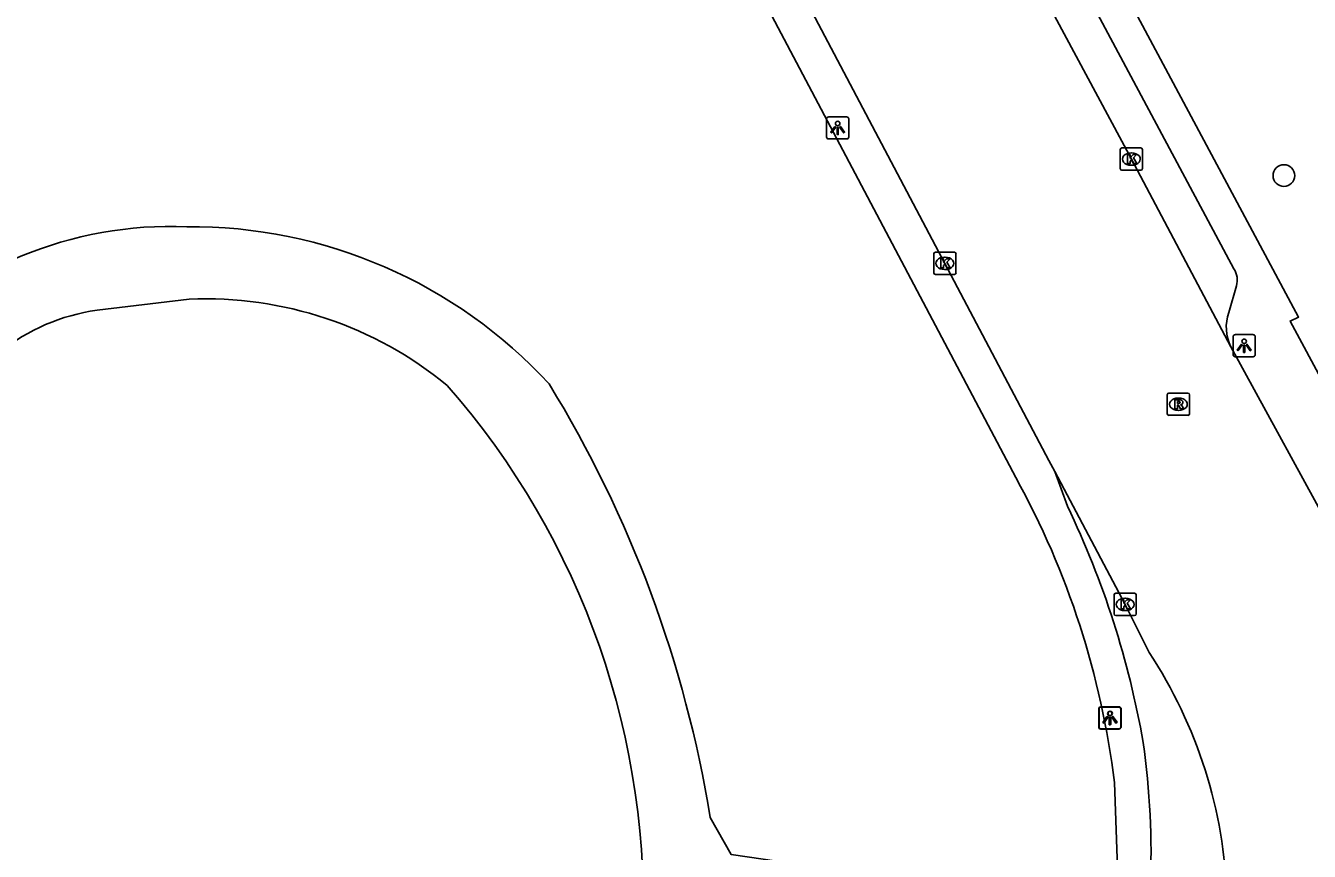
# Model space of a CAD drawing. Extents: x 158797 to 159887, y 384318 to 385255.
# Drawn here: x 159763.1 to 159820.9, y 384535.7 to 384572.9 of the extents above; entities that cross this region are included whole.
import ezdxf

# ---------------------------------------------------------------- set-up
doc = ezdxf.new("R2010")
doc.units = 0
for name, color, linetype in [('IMGEO_Boom', 7, 'Continuous'), ('IMGEO_Kolk', 7, 'Continuous'), ('IMGEO_Lichtpunt', 7, 'Continuous'), ('IMGEO_Rijbaan_lokaal_open', 7, 'Continuous'), ('IMGEO_Rioolput', 7, 'Continuous'), ('IMGEO_Voetpad_halfverhard', 7, 'Continuous'), ('IMGEO_Voetpad_open', 7, 'Continuous')]:
    doc.layers.add(name, color=color, linetype=linetype)

msp = doc.modelspace()

# ---------------------------------------------------------------- linework, layer by layer
at = {"layer": 'IMGEO_Boom'}
msp.add_circle((159819.765, 384566.171), 0.489, dxfattribs=at)
at = {"layer": 'IMGEO_Kolk'}
for p, q in [((159812.392, 384566.491), (159812.392, 384567.343)), ((159812.467, 384567.417), (159813.319, 384567.417)), ((159813.393, 384567.343), (159813.393, 384566.491)), ((159812.88, 384567.197), (159812.905, 384567.197)), ((159813.319, 384566.417), (159812.467, 384566.417)), ((159812.903, 384566.637), (159812.878, 384566.637)), ((159804.064, 384562.718), (159804.916, 384562.718)), ((159803.989, 384561.792), (159803.989, 384562.644)), ((159804.477, 384562.498), (159804.502, 384562.498)), ((159804.99, 384562.644), (159804.99, 384561.792)), ((159804.916, 384561.718), (159804.064, 384561.718)), ((159804.5, 384561.938), (159804.475, 384561.938)), ((159812.112, 384546.423), (159812.112, 384547.275)), ((159812.187, 384547.349), (159813.039, 384547.349)), ((159812.6, 384547.129), (159812.625, 384547.129)), ((159813.113, 384547.275), (159813.113, 384546.423)), ((159812.623, 384546.569), (159812.598, 384546.569)), ((159813.039, 384546.349), (159812.187, 384546.349))]:
    msp.add_line(p, q, dxfattribs=at)
for points in [[(159812.392, 384566.491), (159812.392, 384567.343)], [(159812.467, 384567.417), (159813.319, 384567.417)], [(159813.393, 384567.343), (159813.393, 384566.491)], [(159812.713, 384567.117), (159812.836, 384567.117), (159812.836, 384566.966), (159812.966, 384567.117), (159813.13, 384567.117), (159812.984, 384566.966), (159813.137, 384566.717), (159812.985, 384566.717), (159812.9, 384566.881), (159812.836, 384566.814), (159812.836, 384566.717), (159812.713, 384566.717), (159812.713, 384567.117)], [(159813.319, 384566.417), (159812.467, 384566.417)], [(159804.064, 384562.718), (159804.916, 384562.718)], [(159803.989, 384561.792), (159803.989, 384562.644)], [(159804.31, 384562.418), (159804.433, 384562.418), (159804.433, 384562.267), (159804.563, 384562.418), (159804.727, 384562.418), (159804.581, 384562.267), (159804.734, 384562.018), (159804.582, 384562.018), (159804.497, 384562.182), (159804.433, 384562.115), (159804.433, 384562.018), (159804.31, 384562.018), (159804.31, 384562.418)], [(159804.99, 384562.644), (159804.99, 384561.792)], [(159804.916, 384561.718), (159804.064, 384561.718)], [(159812.112, 384546.423), (159812.112, 384547.275)], [(159812.187, 384547.349), (159813.039, 384547.349)], [(159813.113, 384547.275), (159813.113, 384546.423)], [(159812.433, 384547.049), (159812.556, 384547.049), (159812.556, 384546.898), (159812.686, 384547.049), (159812.85, 384547.049), (159812.704, 384546.898), (159812.857, 384546.649), (159812.705, 384546.649), (159812.62, 384546.813), (159812.556, 384546.746), (159812.556, 384546.649), (159812.433, 384546.649), (159812.433, 384547.049)], [(159813.039, 384546.349), (159812.187, 384546.349)]]:
    msp.add_lwpolyline(points, dxfattribs=at)
for centre, start, end in [((159812.469, 384567.341), 91.55205, 178.44795), ((159812.469, 384567.341), 91.55205, 178.44795), ((159813.317, 384567.341), 1.55205, 88.44795), ((159813.317, 384567.341), 1.55205, 88.44795), ((159812.469, 384566.493), 181.55205, 268.44795), ((159812.469, 384566.493), 181.55205, 268.44795), ((159813.317, 384566.493), 271.55205, 358.44795), ((159813.317, 384566.493), 271.55205, 358.44795), ((159804.066, 384562.642), 91.55205, 178.44795), ((159804.066, 384562.642), 91.55205, 178.44795), ((159804.914, 384562.642), 1.55205, 88.44795), ((159804.914, 384562.642), 1.55205, 88.44795), ((159804.066, 384561.794), 181.55205, 268.44795), ((159804.066, 384561.794), 181.55205, 268.44795), ((159804.914, 384561.794), 271.55205, 358.44795), ((159804.914, 384561.794), 271.55205, 358.44795), ((159812.189, 384547.273), 91.55205, 178.44795), ((159812.189, 384547.273), 91.55205, 178.44795), ((159813.037, 384547.273), 1.55205, 88.44795), ((159813.037, 384547.273), 1.55205, 88.44795), ((159812.189, 384546.425), 181.55205, 268.44795), ((159812.189, 384546.425), 181.55205, 268.44795), ((159813.037, 384546.425), 271.55205, 358.44795), ((159813.037, 384546.425), 271.55205, 358.44795)]:
    msp.add_arc(centre, 0.0765, start, end, dxfattribs=at)
for centre, major_axis, ratio, start_param, end_param in [((159812.879, 384566.917), (-0.387, 0.002), 0.722429, 4.712389, 7.853982), ((159812.904, 384566.917), (-0.39, 0.002), 0.717154, 1.570796, 4.712389), ((159804.476, 384562.218), (-0.387, 0.002), 0.722429, 4.712389, 7.853982), ((159804.501, 384562.218), (-0.39, 0.002), 0.717154, 1.570796, 4.712389), ((159812.599, 384546.849), (-0.387, 0.002), 0.722429, 4.712389, 7.853982), ((159812.624, 384546.849), (-0.39, 0.002), 0.717154, 1.570796, 4.712389)]:
    msp.add_ellipse(centre, major_axis=major_axis, ratio=ratio, start_param=start_param, end_param=end_param, dxfattribs=at)
at = {"layer": 'IMGEO_Lichtpunt'}
for p, q in [((159799.16, 384568.723), (159799.16, 384567.916)), ((159799.16, 384568.723), (159799.16, 384567.916)), ((159800.062, 384568.818), (159799.254, 384568.818)), ((159800.062, 384568.818), (159799.254, 384568.818)), ((159800.156, 384567.916), (159800.156, 384568.723)), ((159800.156, 384567.916), (159800.156, 384568.723)), ((159799.254, 384567.822), (159800.062, 384567.822)), ((159799.254, 384567.822), (159800.062, 384567.822)), ((159817.476, 384558.909), (159817.476, 384558.102)), ((159817.476, 384558.909), (159817.476, 384558.102)), ((159818.378, 384559.004), (159817.57, 384559.004)), ((159818.378, 384559.004), (159817.57, 384559.004)), ((159818.472, 384558.102), (159818.472, 384558.909)), ((159818.472, 384558.102), (159818.472, 384558.909)), ((159817.57, 384558.008), (159818.378, 384558.008)), ((159817.57, 384558.008), (159818.378, 384558.008)), ((159811.42, 384542.129), (159811.42, 384541.322)), ((159811.42, 384542.129), (159811.42, 384541.322)), ((159811.44, 384542.14), (159811.44, 384541.333)), ((159811.44, 384542.14), (159811.44, 384541.333)), ((159812.322, 384542.224), (159811.514, 384542.224)), ((159812.322, 384542.224), (159811.514, 384542.224)), ((159812.342, 384542.235), (159811.534, 384542.235)), ((159812.342, 384542.235), (159811.534, 384542.235)), ((159812.416, 384541.322), (159812.416, 384542.129)), ((159812.416, 384541.322), (159812.416, 384542.129)), ((159812.436, 384541.333), (159812.436, 384542.14)), ((159812.436, 384541.333), (159812.436, 384542.14)), ((159811.514, 384541.228), (159812.322, 384541.228)), ((159811.514, 384541.228), (159812.322, 384541.228)), ((159811.534, 384541.239), (159812.342, 384541.239)), ((159811.534, 384541.239), (159812.342, 384541.239))]:
    msp.add_line(p, q, dxfattribs=at)
for points in [[(159799.534, 384568.387), (159799.573, 384568.359), (159799.385, 384568.097), (159799.347, 384568.124), (159799.534, 384568.387)], [(159799.636, 384568.339), (159799.683, 384568.339), (159799.683, 384568.017), (159799.636, 384568.017), (159799.636, 384568.339)], [(159799.746, 384568.359), (159799.784, 384568.386), (159799.971, 384568.124), (159799.932, 384568.096), (159799.746, 384568.359)], [(159817.85, 384558.573), (159817.889, 384558.545), (159817.701, 384558.283), (159817.663, 384558.31), (159817.85, 384558.573)], [(159817.952, 384558.525), (159817.999, 384558.525), (159817.999, 384558.203), (159817.952, 384558.203), (159817.952, 384558.525)], [(159818.062, 384558.545), (159818.1, 384558.572), (159818.287, 384558.31), (159818.248, 384558.282), (159818.062, 384558.545)], [(159811.794, 384541.793), (159811.833, 384541.765), (159811.645, 384541.503), (159811.607, 384541.53), (159811.794, 384541.793)], [(159811.814, 384541.804), (159811.853, 384541.776), (159811.665, 384541.514), (159811.627, 384541.541), (159811.814, 384541.804)], [(159811.896, 384541.745), (159811.943, 384541.745), (159811.943, 384541.423), (159811.896, 384541.423), (159811.896, 384541.745)], [(159811.916, 384541.756), (159811.963, 384541.756), (159811.963, 384541.434), (159811.916, 384541.434), (159811.916, 384541.756)], [(159812.006, 384541.765), (159812.044, 384541.792), (159812.231, 384541.53), (159812.192, 384541.502), (159812.006, 384541.765)], [(159812.026, 384541.776), (159812.064, 384541.803), (159812.251, 384541.541), (159812.212, 384541.513), (159812.026, 384541.776)]]:
    msp.add_lwpolyline(points, dxfattribs=at)
for centre in [(159799.659, 384568.521), (159817.975, 384558.707), (159811.919, 384541.927), (159811.939, 384541.938)]:
    msp.add_circle(centre, 0.0994, dxfattribs=at)
for centre, start, end in [((159799.254, 384568.723), 90, 180), ((159799.254, 384568.723), 90, 180), ((159800.062, 384568.723), 0, 90), ((159800.062, 384568.723), 0, 90), ((159799.254, 384567.916), 180, 270), ((159799.254, 384567.916), 180, 270), ((159800.062, 384567.916), 270, 0), ((159800.062, 384567.916), 270, 360), ((159817.57, 384558.909), 90, 180), ((159817.57, 384558.909), 90, 180), ((159818.378, 384558.909), 0, 90), ((159818.378, 384558.909), 0, 90), ((159817.57, 384558.102), 180, 270), ((159817.57, 384558.102), 180, 270), ((159818.378, 384558.102), 270, 0), ((159818.378, 384558.102), 270, 360), ((159811.514, 384542.129), 90, 180), ((159811.514, 384542.129), 90, 180), ((159811.534, 384542.14), 90, 180), ((159811.534, 384542.14), 90, 180), ((159812.322, 384542.129), 0, 90), ((159812.322, 384542.129), 0, 90), ((159812.342, 384542.14), 0, 90), ((159812.342, 384542.14), 0, 90), ((159811.514, 384541.322), 180, 270), ((159811.514, 384541.322), 180, 270), ((159811.534, 384541.333), 180, 270), ((159811.534, 384541.333), 180, 270), ((159812.322, 384541.322), 270, 0), ((159812.322, 384541.322), 270, 360), ((159812.342, 384541.333), 270, 0), ((159812.342, 384541.333), 270, 360)]:
    msp.add_arc(centre, 0.0946, start, end, dxfattribs=at)
at = {"layer": 'IMGEO_Rijbaan_lokaal_open'}
for points in [[(159817.377, 384558.449), (159812.892, 384566.917), (159803.472, 384584.493), (159794.35, 384601.534), (159786.953, 384615.364), (159785.191, 384618.547)], [(159809.444, 384552.836), (159809.18, 384553.327), (159804.488, 384562.218), (159795.241, 384579.753), (159793.112, 384583.888), (159791.001, 384588.381), (159788.915, 384593.063), (159786.826, 384597.744)], [(159828.721, 384537.817), (159822.292, 384549.479), (159817.377, 384558.449)], [(159809.444, 384552.836), (159812.613, 384546.849), (159813.689, 384544.688)]]:
    msp.add_lwpolyline(points, dxfattribs=at)
msp.add_arc((159795.87, 384532.939), 21.343, 1.80039, 33.39822, dxfattribs=at)
at = {"layer": 'IMGEO_Rioolput'}
for p, q in [((159814.586, 384556.369), (159815.438, 384556.369)), ((159814.511, 384555.443), (159814.511, 384556.295)), ((159814.999, 384556.149), (159815.024, 384556.149)), ((159815.512, 384556.295), (159815.512, 384555.443)), ((159815.438, 384555.369), (159814.586, 384555.369)), ((159815.022, 384555.589), (159814.997, 384555.589))]:
    msp.add_line(p, q, dxfattribs=at)
for points in [[(159814.586, 384556.369), (159815.438, 384556.369)], [(159814.511, 384555.443), (159814.511, 384556.295)], [(159815.1, 384556.067), (159814.848, 384556.069), (159814.848, 384555.669)], [(159814.848, 384555.669), (159814.972, 384555.669), (159814.972, 384555.831), (159814.983, 384555.831)], [(159815.026, 384555.988), (159814.972, 384555.988), (159814.972, 384555.907)], [(159814.972, 384555.907), (159815.024, 384555.907)], [(159815.03, 384555.802), (159815.101, 384555.669), (159815.241, 384555.669), (159815.176, 384555.795)], [(159815.512, 384556.295), (159815.512, 384555.443)], [(159815.438, 384555.369), (159814.586, 384555.369)]]:
    msp.add_lwpolyline(points, dxfattribs=at)
for centre, radius, start, end in [((159814.588, 384556.293), 0.0765, 91.55205, 178.44795), ((159814.588, 384556.293), 0.0765, 91.55205, 178.44795), ((159815.436, 384556.293), 0.0765, 1.55205, 88.44795), ((159815.436, 384556.293), 0.0765, 1.55205, 88.44795), ((159814.982, 384555.778), 0.0533, 26.02933, 88.69889), ((159815.008, 384556.096), 0.19, 274.7715, 282.96867), ((159815.032, 384555.892), 0.0964, 77.00612, 93.18647), ((159815.046, 384555.949), 0.0378, 276.66336, 79.67722), ((159815.099, 384555.957), 0.109, 350.36119, 89.41601), ((159815.097, 384555.957), 0.112, 277.58423, 350.98172), ((159815.081, 384555.742), 0.108, 29.51342, 73.79051), ((159814.588, 384555.445), 0.0765, 181.55205, 268.44795), ((159814.588, 384555.445), 0.0765, 181.55205, 268.44795), ((159815.436, 384555.445), 0.0765, 271.55205, 358.44795), ((159815.436, 384555.445), 0.0765, 271.55205, 358.44795)]:
    msp.add_arc(centre, radius, start, end, dxfattribs=at)
for centre, major_axis, ratio, start_param, end_param in [((159814.998, 384555.869), (-0.387, 0.002), 0.722429, 4.712389, 7.853982), ((159815.023, 384555.869), (-0.39, 0.002), 0.717154, 1.570796, 4.712389)]:
    msp.add_ellipse(centre, major_axis=major_axis, ratio=ratio, start_param=start_param, end_param=end_param, dxfattribs=at)
at = {"layer": 'IMGEO_Voetpad_halfverhard'}
for points in [[(159770.438, 384560.607), (159766.284, 384560.111)], [(159812.15, 384533.062), (159794.865, 384535.578), (159793.915, 384537.241)]]:
    msp.add_lwpolyline(points, dxfattribs=at)
for centre, radius, start, end in [((159769.61, 384546.223), 17.66, 87.66518, 137.36134), ((159770.518, 384541.957), 21.913, 42.57797, 90.49473), ((159771.171, 384543.481), 17.141, 50.55791, 92.45097), ((159767.615, 384550.992), 9.215, 98.30147, 157.82092), ((159755.303, 384533.231), 35.604, 357.19739, 41.27686), ((159740.739, 384528.603), 53.873, 9.22676, 31.53922)]:
    msp.add_arc(centre, radius, start, end, dxfattribs=at)
at = {"layer": 'IMGEO_Voetpad_open'}
for points in [[(159695.034, 384716.215), (159757.713, 384644.16), (159767.158, 384629.206), (159784.543, 384596.335), (159794.051, 384578.381), (159807.686, 384552.565)], [(159817.514, 384561.97), (159788.767, 384615.764)], [(159811.446, 384576.599), (159820.426, 384559.798), (159820.045, 384559.615), (159829.396, 384542.252)], [(159817.281, 384560.009), (159817.626, 384561.205)], [(159810.012, 384551.272), (159809.444, 384552.836)], [(159812.127, 384538.821), (159812.254, 384535.394), (159812.15, 384533.062)]]:
    msp.add_lwpolyline(points, dxfattribs=at)
for centre, radius, start, end in [((159816.731, 384561.465), 0.932, 343.82891, 32.82954), ((159819.201, 384559.344), 2.032, 160.89812, 206.14479), ((159774.481, 384534.246), 37.923, 6.92867, 28.88499), ((159773.341, 384533.653), 40.684, 9.86881, 25.66232), ((159778.14, 384535.608), 35.638, 357.57244, 8.0937)]:
    msp.add_arc(centre, radius, start, end, dxfattribs=at)

doc.saveas('drawing.dxf')
